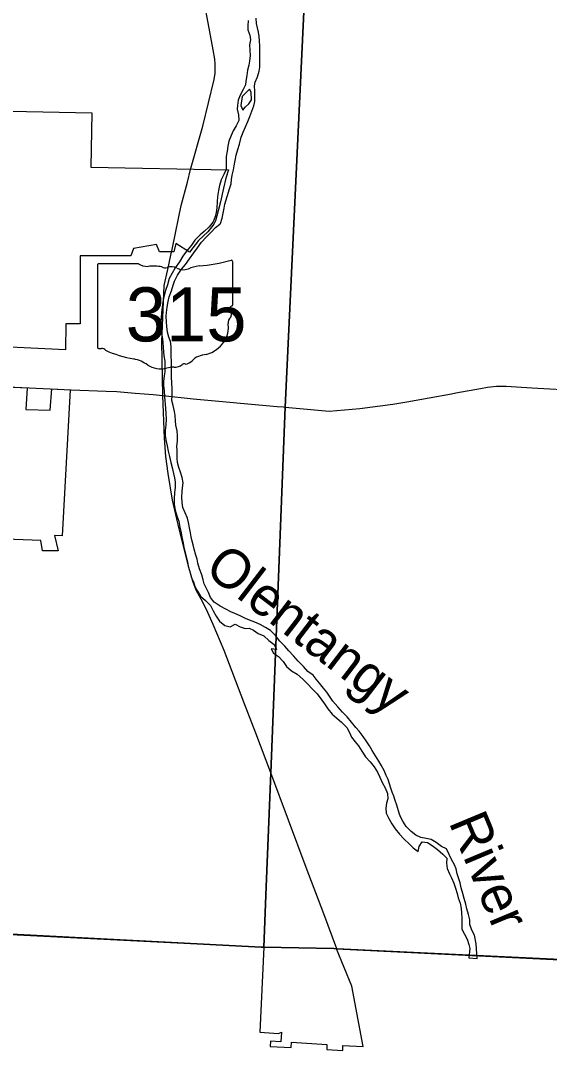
# Model space of a CAD drawing. Extents: x 1674899 to 2057726, y 653888 to 988278.
# Drawn here: x 1814121 to 1820922, y 777648 to 790905 of the extents above; entities that cross this region are included whole.
import ezdxf

# ---------------------------------------------------------------- set-up
doc = ezdxf.new("R2010")
doc.units = 0
for name, color, linetype in [('GM_X_Adjacent_County', 7, 'Continuous'), ('GM_X_Corporation', 7, 'Continuous'), ('GM_X_County', 7, 'Continuous'), ('GM_X_Major_River', 7, 'Continuous'), ('GM_X_Major_River_Text', 7, 'Continuous'), ('GM_X_State_Location', 7, 'Continuous'), ('GM_X_State_Route', 7, 'Continuous'), ('GM_X_State_Shield', 7, 'Continuous'), ('GM_X_Township', 7, 'Continuous')]:
    doc.layers.add(name, color=color, linetype=linetype)

msp = doc.modelspace()

# ---------------------------------------------------------------- linework, layer by layer
at = {"layer": 'GM_X_Adjacent_County'}
msp.add_lwpolyline([(1811853, 779256), (1817214, 778979), (1817250, 778977), (1818151, 778958), (1818187, 778957), (1823936, 778682), (1823966, 778677), (1824141, 778666), (1825025, 778622), (1825481, 778599), (1825506, 778597), (1825736, 778586), (1825825, 778586), (1826422, 778555), (1827092, 778520), (1827440, 778500), (1827947, 778461)], dxfattribs=at)
at = {"layer": 'GM_X_Corporation'}
for points in [[(1813987, 789737), (1815036, 789718), (1815023, 789018), (1816797, 788985), (1816759, 788876), (1816729, 788747), (1816691, 788572), (1816660, 788458), (1816629, 788327), (1816608, 788285), (1816530, 788186), (1816408, 788075), (1816292, 787922), (1816117, 788037), (1816092, 787927), (1815906, 787930), (1815870, 788024), (1815574, 787972), (1815539, 787875), (1814889, 787878), (1814886, 787002), (1814701, 787002), (1814699, 786665), (1813003, 786749)], [(1813591, 786209), (1814206, 786179), (1814187, 785899), (1814503, 785888), (1814522, 786163), (1814757, 786152), (1814657, 784274), (1814557, 784275), (1814602, 784081), (1814401, 784079), (1814383, 784214), (1813584, 784242)], [(1813989, 779140), (1817250, 778977), (1817198, 777883), (1817437, 777868), (1817477, 777883), (1817466, 777757), (1817333, 777768), (1817329, 777699), (1817602, 777686), (1817606, 777753), (1818060, 777725), (1818058, 777659), (1818265, 777648), (1818267, 777712), (1818526, 777699), (1818382, 778477), (1818182, 778957), (1823932, 778674)]]:
    msp.add_lwpolyline(points, dxfattribs=at)
at = {"layer": 'GM_X_County'}
msp.add_lwpolyline([(1827947, 778461), (1827440, 778500), (1827092, 778520), (1826422, 778555), (1825825, 778586), (1825736, 778586), (1825506, 778597), (1825481, 778599), (1825025, 778622), (1824141, 778666), (1823966, 778677), (1823936, 778682), (1818187, 778957), (1818151, 778958), (1817250, 778977), (1817214, 778979), (1811853, 779256)], dxfattribs=at)
at = {"layer": 'GM_X_Major_River'}
msp.add_line((1819888, 778839), (1819992, 778833), dxfattribs=at)
for points in [[(1817049, 790905), (1817044, 790837), (1817042, 790787), (1817071, 790719), (1817077, 790657), (1817067, 790591), (1817074, 790455), (1817065, 790384), (1817057, 790332), (1817039, 790268), (1817030, 790198), (1817020, 790126), (1817012, 790076), (1816983, 790016), (1816947, 789947), (1816920, 789879), (1816910, 789813), (1816908, 789763), (1816925, 789690), (1816929, 789618), (1816894, 789550), (1816856, 789484), (1816828, 789427), (1816799, 789353), (1816787, 789287), (1816778, 789225), (1816766, 789156), (1816764, 789106), (1816765, 789056), (1816763, 788990), (1816733, 788922), (1816702, 788856), (1816678, 788784), (1816665, 788718), (1816655, 788642), (1816649, 788572), (1816644, 788494), (1816636, 788434), (1816623, 788384), (1816597, 788314), (1816547, 788250), (1816480, 788189), (1816430, 788145), (1816364, 788077), (1816319, 788012), (1816255, 787938), (1816209, 787874), (1816164, 787798), (1816110, 787723), (1816069, 787653), (1816031, 787587), (1816010, 787505), (1815984, 787429), (1815963, 787351), (1815951, 787283), (1815941, 787217), (1815932, 787145), (1815928, 787083), (1815923, 787017), (1815923, 786965), (1815929, 786900), (1815942, 786832), (1815950, 786768), (1815955, 786694), (1815957, 786644), (1815965, 786590), (1815974, 786522), (1815978, 786453), (1815978, 786383), (1815969, 786331), (1815959, 786261), (1815960, 786209), (1815968, 786135), (1815972, 786063), (1815983, 785914), (1815990, 785844), (1815992, 785780), (1815989, 785698), (1815981, 785630), (1815980, 785560), (1815992, 785488), (1816004, 785429), (1816019, 785363), (1816037, 785293), (1816054, 785217), (1816070, 785151), (1816087, 785076), (1816101, 785018), (1816111, 784964), (1816110, 784898), (1816102, 784826)], [(1816691, 788292), (1816713, 788360), (1816726, 788424), (1816738, 788490), (1816748, 788540), (1816809, 788738), (1816828, 788802), (1816834, 788860), (1816842, 788916), (1816861, 788984), (1816867, 789034), (1816880, 789102), (1816894, 789174), (1816914, 789246), (1816937, 789314), (1816957, 789404), (1816982, 789470), (1817043, 789605), (1817069, 789669), (1817095, 789741), (1817122, 789807), (1817132, 789863), (1817133, 789931), (1817135, 789997), (1817129, 790064), (1817140, 790114), (1817166, 790181), (1817188, 790253), (1817197, 790307), (1817197, 790374), (1817196, 790424), (1817196, 790574), (1817195, 790644), (1817191, 790700), (1817180, 790756), (1817168, 790810), (1817156, 790869), (1817149, 790937)], [(1817066, 790020), (1817029, 789988), (1816971, 789928), (1816952, 789814), (1816980, 789752), (1817010, 789790)], [(1817010, 789790), (1817056, 789834), (1817092, 789883), (1817085, 789984), (1817066, 790020)], [(1818059, 782260), (1818015, 782310), (1817966, 782375), (1817922, 782427), (1817884, 782478), (1817815, 782528), (1817761, 782591), (1817689, 782659), (1817632, 782726), (1817570, 782792), (1817519, 782851), (1817455, 782917), (1817400, 782988), (1817334, 783054), (1817270, 783093), (1817201, 783131), (1817133, 783160), (1817067, 783186), (1817015, 783207), (1816946, 783241), (1816878, 783274), (1816826, 783294), (1816760, 783327), (1816687, 783367), (1816611, 783418), (1816563, 783480), (1816536, 783543), (1816508, 783605), (1816482, 783655), (1816467, 783707), (1816451, 783772), (1816422, 783848), (1816402, 783920), (1816390, 783970), (1816375, 784023), (1816353, 784101), (1816342, 784155), (1816328, 784205), (1816314, 784261), (1816305, 784312), (1816293, 784374), (1816281, 784446), (1816266, 784500), (1816236, 784570), (1816209, 784635), (1816197, 784703), (1816195, 784773), (1816200, 784841), (1816204, 784891), (1816211, 784955), (1816201, 785023), (1816177, 785090), (1816158, 785154), (1816140, 785218), (1816133, 785268), (1816135, 785320), (1816133, 785370), (1816132, 785425), (1816140, 785493), (1816140, 785563), (1816133, 785625), (1816119, 785697), (1816114, 785751), (1816108, 785821), (1816100, 785874), (1816083, 785948), (1816067, 786014), (1816072, 786078), (1816070, 786160), (1816067, 786240), (1816061, 786313), (1816063, 786381), (1816062, 786449), (1816060, 786515), (1816059, 786587), (1816059, 786709), (1816048, 786773), (1816028, 786828), (1816011, 786896), (1816001, 786966), (1815997, 787026), (1815994, 787094), (1815996, 787146), (1816005, 787214), (1816017, 787287), (1816033, 787348), (1816060, 787426), (1816082, 787498), (1816101, 787552), (1816141, 787626), (1816189, 787704), (1816240, 787766), (1816294, 787840), (1816349, 787915), (1816395, 787979), (1816449, 788053), (1816506, 788119), (1816568, 788178), (1816626, 788240), (1816683, 788286), (1816691, 788292)], [(1816102, 784826), (1816097, 784754), (1816097, 784678), (1816107, 784603), (1816132, 784529), (1816154, 784463), (1816169, 784385), (1816185, 784310), (1816194, 784254), (1816210, 784176), (1816219, 784124), (1816237, 784058), (1816251, 784003), (1816266, 783939), (1816278, 783881), (1816292, 783825), (1816315, 783742), (1816343, 783680), (1816364, 783622), (1816396, 783558), (1816435, 783497), (1816501, 783441), (1816565, 783374), (1816596, 783308), (1816638, 783239), (1816681, 783173), (1816749, 783120), (1816815, 783102), (1816879, 783136), (1816945, 783101), (1817011, 783079), (1817061, 783084), (1817116, 783056), (1817178, 783013), (1817248, 782987), (1817315, 782926), (1817381, 782872), (1817411, 782807), (1817345, 782818), (1817372, 782764), (1817440, 782721), (1817498, 782655), (1817543, 782590), (1817607, 782536), (1817678, 782493), (1817752, 782426), (1817812, 782366), (1817871, 782301), (1817935, 782239), (1817994, 782158), (1818028, 782108), (1818071, 782046), (1818127, 781977), (1818189, 781923), (1818250, 781874), (1818316, 781806), (1818353, 781739), (1818379, 781679), (1818423, 781619), (1818466, 781568), (1818512, 781500), (1818557, 781429), (1818617, 781361), (1818670, 781300), (1818710, 781232), (1818742, 781166), (1818773, 781097), (1818811, 781027), (1818838, 780957), (1818846, 780888), (1818829, 780832), (1818819, 780768), (1818821, 780702), (1818856, 780634), (1818894, 780566), (1818937, 780499), (1818995, 780433), (1819056, 780366), (1819120, 780308), (1819172, 780257), (1819235, 780207), (1819248, 780271), (1819286, 780332), (1819354, 780324), (1819414, 780284), (1819481, 780233), (1819551, 780176), (1819601, 780122), (1819598, 780060), (1819606, 779992), (1819639, 779921), (1819663, 779871), (1819693, 779801), (1819714, 779737), (1819736, 779666), (1819751, 779612), (1819775, 779542), (1819787, 779476), (1819790, 779419), (1819794, 779349), (1819795, 779283)], [(1819992, 778833), (1819985, 778955), (1819980, 779022), (1819958, 779132), (1819925, 779198), (1819897, 779267), (1819898, 779329), (1819882, 779397), (1819862, 779471), (1819849, 779529), (1819827, 779602), (1819808, 779668), (1819788, 779740), (1819773, 779804), (1819753, 779871), (1819737, 779923), (1819722, 779985), (1819702, 780035), (1819664, 780104), (1819635, 780172), (1819597, 780244), (1819536, 780273), (1819466, 780323), (1819400, 780362), (1819336, 780378), (1819268, 780391), (1819205, 780419), (1819145, 780466), (1819081, 780532), (1819036, 780601), (1819008, 780653), (1818991, 780703), (1818959, 780807), (1818940, 780864), (1818920, 780922), (1818900, 780974), (1818885, 781026), (1818867, 781079), (1818847, 781135), (1818824, 781189), (1818796, 781251), (1818757, 781318), (1818727, 781372), (1818685, 781440), (1818644, 781507), (1818608, 781571), (1818574, 781621), (1818529, 781690), (1818475, 781756), (1818434, 781807), (1818378, 781875), (1818323, 781942), (1818263, 782002), (1818200, 782071), (1818136, 782143), (1818092, 782210), (1818059, 782260)], [(1819795, 779283), (1819797, 779211), (1819832, 779145), (1819864, 779080), (1819888, 779012), (1819899, 778960), (1819888, 778839)]]:
    msp.add_lwpolyline(points, dxfattribs=at)
at = {"layer": 'GM_X_State_Route'}
for points in [[(1816266, 788827), (1816308, 788989), (1816463, 789546), (1816611, 790147), (1816623, 790230), (1816624, 790350), (1816620, 790409), (1816599, 790530), (1816533, 790876), (1816487, 791123), (1816430, 791427), (1816402, 791554), (1816384, 791615), (1816350, 791700), (1816268, 791852), (1816208, 791960), (1816169, 792032), (1816020, 792294), (1815964, 792391), (1815825, 792638), (1815801, 792684), (1815789, 792708)], [(1816069, 787957), (1816079, 787999), (1816187, 788523), (1816266, 788827)], [(1816013, 787700), (1816053, 787885), (1816069, 787957)], [(1815949, 786077), (1815949, 786077), (1815938, 786769), (1815968, 787495), (1816013, 787700)], [(1812953, 786246), (1812990, 786243), (1813591, 786209), (1814771, 786150), (1814772, 786150)], [(1814772, 786150), (1815220, 786136), (1815357, 786129), (1815594, 786109), (1815826, 786090), (1815949, 786077)], [(1815949, 786077), (1816340, 786036), (1817421, 785936), (1817504, 785931), (1817524, 785929), (1818089, 785876), (1818484, 785913), (1818908, 785967), (1819089, 785999), (1819665, 786100), (1819718, 786112), (1820036, 786168), (1820128, 786185), (1820241, 786200), (1820367, 786198), (1820698, 786179), (1821320, 786143), (1821549, 786130)], [(1818019, 779405), (1817795, 780002), (1817338, 781221), (1817148, 781730), (1816994, 782133), (1816739, 782797), (1816596, 783133), (1816530, 783286), (1816466, 783417), (1816381, 783573), (1816336, 783687), (1816285, 783865), (1816160, 784364), (1816076, 784730), (1816020, 785073), (1815987, 785293), (1815970, 785528), (1815949, 786077)], [(1818187, 778957), (1818019, 779405)]]:
    msp.add_lwpolyline(points, dxfattribs=at)
at = {"layer": 'GM_X_State_Shield'}
for p, q in [((1815109, 787757), (1815109, 786700)), ((1815636, 787775), (1815126, 787775)), ((1816849, 787249), (1816849, 787801)), ((1816849, 787249), (1816849, 787249))]:
    msp.add_line(p, q, dxfattribs=at)
for centre, major_axis, start_param, end_param in [((1815129, 787759), (20.2, 0), 1.712693, 3.28349), ((1815757, 787898), (196, 0), 4.042523, 4.731795), ((1815822, 787182), (702, 0), 1.404758, 1.657858), ((1815982, 787765), (56.4, 0), 3.836095, 5.185415), ((1816064, 787643), (117, 0), 0.950623, 2.079405), ((1816216, 787810), (141, 0), 4.081561, 5.145723), ((1816465, 787452), (371, 0), 1.699011, 2.107814), ((1816230, 789216), (1845, 0), 4.814394, 5.042369), ((1816830, 787804), (19.4, 0), 6.141152, 7.989035), ((1816845, 787208), (30, 0), 1.883978, 3.671073), ((1816654, 787138), (180, 0), 5.934695, 6.695948), ((1816829, 787247), (20.7, 0), 5.05454, 6.418171), ((1816919, 787017), (131, 0), 2.387724, 3.262537), ((1816333, 786947), (462, 0), 5.101752, 6.440018), ((1815129, 786698), (20.3, 0), 3.00124, 4.508301), ((1815132, 786806), (155, 0), 4.665946, 4.897461), ((1815164, 786639), (56, 0), 0.519207, 1.627899), ((1815871, 787589), (1333, 0), 4.195997, 4.488961), ((1815473, 786226), (417, 0), 0.823519, 1.323587), ((1816207, 786598), (149, 0), 4.937069, 5.64225), ((1816528, 786404), (253, 0), 1.647645, 2.488434), ((1815924, 786634), (265, 0), 4.026481, 4.996735), ((1816077, 786269), (217, 0), 1.495662, 1.94098), ((1816097, 786555), (141, 0), 4.691044, 5.507374), ((1816224, 786453), (39.7, 0), 1.147584, 2.315152)]:
    msp.add_ellipse(centre, major_axis=major_axis, ratio=0.8, start_param=start_param, end_param=end_param, dxfattribs=at)
at = {"layer": 'GM_X_Township'}
for points in [[(1819169, 816826), (1818966, 812859), (1818898, 811871), (1818859, 811418), (1818800, 810798), (1818726, 809558), (1818544, 806864), (1818194, 800042), (1817856, 792932), (1817524, 785929), (1817338, 781221), (1817281, 779754), (1817250, 778977), (1817214, 778979), (1811853, 779256), (1810377, 779331), (1809792, 779366), (1808550, 779443), (1807438, 779491), (1803704, 779701), (1803634, 779704), (1801375, 779790), (1799802, 779890)], [(1827947, 778461), (1827440, 778500), (1827092, 778520), (1826422, 778555), (1825825, 778586), (1825736, 778586), (1825506, 778597), (1825481, 778599), (1825025, 778622), (1824141, 778666), (1823966, 778677), (1823936, 778682), (1818187, 778957), (1818151, 778958), (1817250, 778977), (1817281, 779754), (1817338, 781221), (1817524, 785929), (1817856, 792932)]]:
    msp.add_lwpolyline(points, dxfattribs=at)

# ---------------------------------------------------------------- texts
at = {"layer": 'GM_X_Major_River_Text'}
for s, rotation, p in [('Olentangy', 322.5421, (1816467, 783806)), ('River', 292.6623, (1819623, 780588))]:
    msp.add_text(s, height=500, rotation=rotation, dxfattribs=at).set_placement(p)
at = {"layer": 'GM_X_State_Location'}
msp.add_text('315', height=1, rotation=0, dxfattribs=at).set_placement((1815607, 787086))
for s in ['s', 'r']:
    msp.add_text(s, height=1, dxfattribs=at).set_placement((1815960, 787158))
at = {"layer": 'GM_X_State_Shield'}
msp.add_text('315', height=696.1, dxfattribs=at).set_placement((1815474, 786775))

doc.saveas('drawing.dxf')
